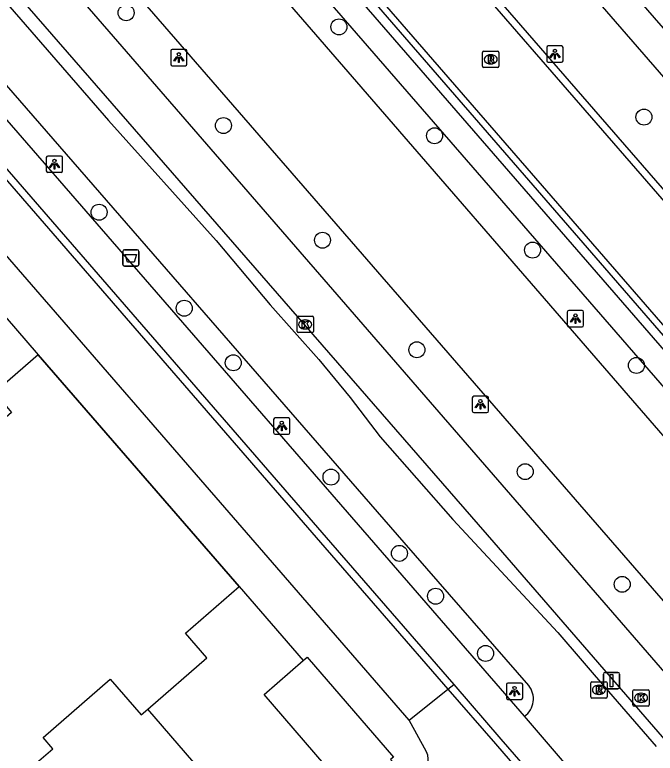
# Model space of a CAD drawing. Extents: x 155888 to 156864, y 383882 to 384671.
# Drawn here: x 156299.55 to 156338.76, y 384237.1 to 384282.29 of the extents above; entities that cross this region are included whole.
import ezdxf

# ---------------------------------------------------------------- set-up
doc = ezdxf.new("R2010")
doc.units = 0
for name, color, linetype in [('IMGEO_Afvalbak', 7, 'Continuous'), ('IMGEO_Berm_groen', 7, 'Continuous'), ('IMGEO_Boom', 7, 'Continuous'), ('IMGEO_Fietspad_gesloten', 7, 'Continuous'), ('IMGEO_Greppel_droge_sloot', 7, 'Continuous'), ('IMGEO_Kolk', 7, 'Continuous'), ('IMGEO_Lichtpunt', 7, 'Continuous'), ('IMGEO_Muur', 7, 'Continuous'), ('IMGEO_OVBaan_gesloten', 7, 'Continuous'), ('IMGEO_Pand', 7, 'Continuous'), ('IMGEO_Rijbaan_lokaal_gesloten', 7, 'Continuous'), ('IMGEO_Rijbaan_lokaal_open', 7, 'Continuous'), ('IMGEO_Rioolput', 7, 'Continuous'), ('IMGEO_Verkeersbordpaal', 7, 'Continuous'), ('IMGEO_Voetpad_open', 7, 'Continuous')]:
    doc.layers.add(name, color=color, linetype=linetype)

msp = doc.modelspace()

# ---------------------------------------------------------------- linework, layer by layer
at = {"layer": 'IMGEO_Afvalbak'}
for p, q in [((156306.157, 384267.017), (156306.157, 384267.817)), ((156306.157, 384267.817), (156306.157, 384267.017)), ((156306.257, 384267.917), (156307.047, 384267.917)), ((156307.047, 384267.917), (156306.257, 384267.917)), ((156307.147, 384267.817), (156307.147, 384267.017)), ((156307.147, 384267.017), (156307.147, 384267.817)), ((156307.047, 384266.917), (156306.257, 384266.917)), ((156306.257, 384266.917), (156307.047, 384266.917))]:
    msp.add_line(p, q, dxfattribs=at)
msp.add_lwpolyline([(156306.3, 384267.631), (156307.004, 384267.631), (156306.855, 384267.161), (156306.449, 384267.161), (156306.3, 384267.631)], dxfattribs=at)
for centre, start, end in [((156306.257, 384267.817), 90, 180), ((156306.257, 384267.817), 90, 180), ((156307.047, 384267.817), 0, 90), ((156307.047, 384267.817), 360, 90), ((156306.257, 384267.017), 180, 270), ((156306.257, 384267.017), 180, 270), ((156307.047, 384267.017), 270, 0), ((156307.047, 384267.017), 270, 0)]:
    msp.add_arc(centre, 0.1, start, end, dxfattribs=at)
at = {"layer": 'IMGEO_Berm_groen'}
msp.add_lwpolyline([(156364.691, 384230.078), (156347.548, 384250), (156269.795, 384339.498), (156265.985, 384345.065), (156270.967, 384340.448), (156349.508, 384250), (156365.892, 384231.132)], dxfattribs=at)
at = {"layer": 'IMGEO_Boom'}
for centre in [(156306.368, 384282.417), (156319.396, 384281.55), (156338.071, 384276.033), (156312.325, 384275.515), (156325.248, 384274.893), (156304.712, 384270.209), (156318.389, 384268.499), (156331.25, 384267.896), (156309.923, 384264.334), (156324.166, 384261.79), (156312.928, 384260.997), (156337.611, 384260.837), (156318.91, 384254.004), (156330.799, 384254.333), (156323.099, 384249.335), (156336.738, 384247.439), (156325.314, 384246.712), (156328.372, 384243.211)]:
    msp.add_circle(centre, 0.489, dxfattribs=at)
at = {"layer": 'IMGEO_Fietspad_gesloten'}
for points in [[(156249.797, 384339.996), (156255.055, 384333.785), (156258.691, 384329.477), (156261.912, 384325.993), (156263.306, 384324.351), (156280.478, 384304.105), (156290.275, 384292.985), (156298.297, 384283.879), (156305.293, 384275.816), (156311.875, 384268.489), (156315.179, 384264.541), (156318.171, 384261.203), (156320.09, 384258.879), (156321.923, 384256.464), (156326.364, 384251.411), (156332.796, 384244.497), (156335.908, 384240.888), (156338.817, 384237.517)], [(156331.015, 384241.25), (156323.397, 384250), (156297.396, 384279.865)], [(156333.453, 384236.224), (156330.765, 384239.365)]]:
    msp.add_lwpolyline(points, dxfattribs=at)
msp.add_arc((156329.986, 384240.427), 1.317, 306.2438, 38.6466, dxfattribs=at)
at = {"layer": 'IMGEO_Greppel_droge_sloot'}
msp.add_lwpolyline([(156368.15, 384206.984), (156368.644, 384207.432), (156368.479, 384208.305), (156348.499, 384230.919), (156348.753, 384231.201), (156332.451, 384250), (156298.666, 384288.958), (156288.071, 384302.223), (156284.501, 384306.304), (156253.839, 384342.093), (156250.888, 384339.475), (156281.665, 384304.177), (156300.438, 384282.682), (156328.888, 384250), (156346.712, 384229.424), (156347.42, 384229.84), (156366.826, 384207.656), (156368.15, 384206.984)], dxfattribs=at)
at = {"layer": 'IMGEO_Kolk'}
for p, q in [((156316.829, 384262.918), (156316.829, 384263.77)), ((156316.904, 384263.844), (156317.756, 384263.844)), ((156317.317, 384263.624), (156317.342, 384263.624)), ((156317.83, 384263.77), (156317.83, 384262.918)), ((156317.34, 384263.064), (156317.315, 384263.064)), ((156317.756, 384262.844), (156316.904, 384262.844)), ((156337.395, 384240.063), (156337.395, 384240.915)), ((156337.47, 384240.989), (156338.322, 384240.989)), ((156338.396, 384240.915), (156338.396, 384240.063)), ((156337.883, 384240.769), (156337.908, 384240.769)), ((156337.906, 384240.209), (156337.881, 384240.209)), ((156338.322, 384239.989), (156337.47, 384239.989))]:
    msp.add_line(p, q, dxfattribs=at)
for points in [[(156316.829, 384262.918), (156316.829, 384263.77)], [(156316.904, 384263.844), (156317.756, 384263.844)], [(156317.15, 384263.544), (156317.273, 384263.544), (156317.273, 384263.393), (156317.403, 384263.544), (156317.567, 384263.544), (156317.421, 384263.393), (156317.574, 384263.144), (156317.422, 384263.144), (156317.337, 384263.308), (156317.273, 384263.241), (156317.273, 384263.144), (156317.15, 384263.144), (156317.15, 384263.544)], [(156317.83, 384263.77), (156317.83, 384262.918)], [(156317.756, 384262.844), (156316.904, 384262.844)], [(156337.395, 384240.063), (156337.395, 384240.915)], [(156337.47, 384240.989), (156338.322, 384240.989)], [(156338.396, 384240.915), (156338.396, 384240.063)], [(156337.716, 384240.689), (156337.839, 384240.689), (156337.839, 384240.538), (156337.969, 384240.689), (156338.133, 384240.689), (156337.987, 384240.538), (156338.14, 384240.289), (156337.988, 384240.289), (156337.903, 384240.453), (156337.839, 384240.386), (156337.839, 384240.289), (156337.716, 384240.289), (156337.716, 384240.689)], [(156338.322, 384239.989), (156337.47, 384239.989)]]:
    msp.add_lwpolyline(points, dxfattribs=at)
for centre, start, end in [((156316.906, 384263.768), 91.552, 178.448), ((156316.906, 384263.768), 91.552, 178.448), ((156317.754, 384263.768), 1.552, 88.448), ((156317.754, 384263.768), 1.552, 88.448), ((156316.906, 384262.92), 181.552, 268.448), ((156316.906, 384262.92), 181.552, 268.448), ((156317.754, 384262.92), 271.552, 358.448), ((156317.754, 384262.92), 271.552, 358.448), ((156337.472, 384240.913), 91.552, 178.448), ((156337.472, 384240.913), 91.552, 178.448), ((156338.32, 384240.913), 1.552, 88.448), ((156338.32, 384240.913), 1.552, 88.448), ((156337.472, 384240.065), 181.552, 268.448), ((156337.472, 384240.065), 181.552, 268.448), ((156338.32, 384240.065), 271.552, 358.448), ((156338.32, 384240.065), 271.552, 358.448)]:
    msp.add_arc(centre, 0.0765, start, end, dxfattribs=at)
for centre, major_axis, ratio, start_param, end_param in [((156317.316, 384263.344), (-0.387, 0.002), 0.722429, 4.712389, 7.853982), ((156317.341, 384263.344), (-0.39, 0.002), 0.717154, 1.570796, 4.712389), ((156337.882, 384240.489), (-0.387, 0.002), 0.722429, 4.712389, 7.853982), ((156337.907, 384240.489), (-0.39, 0.002), 0.717154, 1.570796, 4.712389)]:
    msp.add_ellipse(centre, major_axis=major_axis, ratio=ratio, start_param=start_param, end_param=end_param, dxfattribs=at)
at = {"layer": 'IMGEO_Lichtpunt'}
for p, q in [((156332.121, 384280.29), (156332.121, 384279.483)), ((156332.121, 384280.29), (156332.121, 384279.483)), ((156333.023, 384280.385), (156332.215, 384280.385)), ((156333.023, 384280.385), (156332.215, 384280.385)), ((156333.117, 384279.483), (156333.117, 384280.29)), ((156333.117, 384279.483), (156333.117, 384280.29)), ((156309.094, 384280.078), (156309.094, 384279.271)), ((156309.094, 384280.078), (156309.094, 384279.271)), ((156309.996, 384280.173), (156309.188, 384280.173)), ((156309.996, 384280.173), (156309.188, 384280.173)), ((156310.09, 384279.271), (156310.09, 384280.078)), ((156310.09, 384279.271), (156310.09, 384280.078)), ((156332.215, 384279.389), (156333.023, 384279.389)), ((156332.215, 384279.389), (156333.023, 384279.389)), ((156309.188, 384279.177), (156309.996, 384279.177)), ((156309.188, 384279.177), (156309.996, 384279.177)), ((156301.479, 384273.553), (156301.479, 384272.746)), ((156301.479, 384273.553), (156301.479, 384272.746)), ((156302.381, 384273.648), (156301.573, 384273.648)), ((156302.381, 384273.648), (156301.573, 384273.648)), ((156302.475, 384272.746), (156302.475, 384273.553)), ((156302.475, 384272.746), (156302.475, 384273.553)), ((156301.573, 384272.652), (156302.381, 384272.652)), ((156301.573, 384272.652), (156302.381, 384272.652)), ((156333.379, 384264.099), (156333.379, 384263.292)), ((156333.379, 384264.099), (156333.379, 384263.292)), ((156334.281, 384264.194), (156333.473, 384264.194)), ((156334.281, 384264.194), (156333.473, 384264.194)), ((156334.375, 384263.292), (156334.375, 384264.099)), ((156334.375, 384263.292), (156334.375, 384264.099)), ((156333.473, 384263.198), (156334.281, 384263.198)), ((156333.473, 384263.198), (156334.281, 384263.198)), ((156327.557, 384258.856), (156327.557, 384258.049)), ((156327.557, 384258.856), (156327.557, 384258.049)), ((156328.459, 384258.951), (156327.651, 384258.951)), ((156328.459, 384258.951), (156327.651, 384258.951)), ((156328.553, 384258.049), (156328.553, 384258.856)), ((156328.553, 384258.049), (156328.553, 384258.856)), ((156316.3, 384257.625), (156315.492, 384257.625)), ((156316.3, 384257.625), (156315.492, 384257.625)), ((156327.651, 384257.955), (156328.459, 384257.955)), ((156327.651, 384257.955), (156328.459, 384257.955)), ((156315.398, 384257.53), (156315.398, 384256.723)), ((156315.398, 384257.53), (156315.398, 384256.723)), ((156316.394, 384256.723), (156316.394, 384257.53)), ((156316.394, 384256.723), (156316.394, 384257.53)), ((156315.492, 384256.629), (156316.3, 384256.629)), ((156315.492, 384256.629), (156316.3, 384256.629)), ((156330.553, 384241.394), (156329.745, 384241.394)), ((156330.553, 384241.394), (156329.745, 384241.394)), ((156329.651, 384241.299), (156329.651, 384240.492)), ((156329.651, 384241.299), (156329.651, 384240.492)), ((156330.647, 384240.492), (156330.647, 384241.299)), ((156330.647, 384240.492), (156330.647, 384241.299)), ((156329.745, 384240.398), (156330.553, 384240.398)), ((156329.745, 384240.398), (156330.553, 384240.398))]:
    msp.add_line(p, q, dxfattribs=at)
for points in [[(156332.495, 384279.954), (156332.534, 384279.926), (156332.346, 384279.664), (156332.308, 384279.691), (156332.495, 384279.954)], [(156332.597, 384279.906), (156332.644, 384279.906), (156332.644, 384279.584), (156332.597, 384279.584), (156332.597, 384279.906)], [(156332.707, 384279.926), (156332.745, 384279.953), (156332.932, 384279.691), (156332.893, 384279.663), (156332.707, 384279.926)], [(156309.468, 384279.742), (156309.507, 384279.714), (156309.319, 384279.452), (156309.281, 384279.479), (156309.468, 384279.742)], [(156309.57, 384279.694), (156309.617, 384279.694), (156309.617, 384279.372), (156309.57, 384279.372), (156309.57, 384279.694)], [(156309.68, 384279.714), (156309.718, 384279.741), (156309.905, 384279.479), (156309.866, 384279.451), (156309.68, 384279.714)], [(156301.853, 384273.217), (156301.892, 384273.189), (156301.704, 384272.927), (156301.666, 384272.954), (156301.853, 384273.217)], [(156301.955, 384273.169), (156302.002, 384273.169), (156302.002, 384272.847), (156301.955, 384272.847), (156301.955, 384273.169)], [(156302.065, 384273.189), (156302.103, 384273.216), (156302.29, 384272.954), (156302.251, 384272.926), (156302.065, 384273.189)], [(156333.753, 384263.763), (156333.792, 384263.735), (156333.604, 384263.473), (156333.566, 384263.5), (156333.753, 384263.763)], [(156333.855, 384263.715), (156333.902, 384263.715), (156333.902, 384263.393), (156333.855, 384263.393), (156333.855, 384263.715)], [(156333.965, 384263.735), (156334.003, 384263.762), (156334.19, 384263.5), (156334.151, 384263.472), (156333.965, 384263.735)], [(156327.931, 384258.52), (156327.97, 384258.492), (156327.782, 384258.23), (156327.744, 384258.257), (156327.931, 384258.52)], [(156328.033, 384258.472), (156328.08, 384258.472), (156328.08, 384258.15), (156328.033, 384258.15), (156328.033, 384258.472)], [(156328.143, 384258.492), (156328.181, 384258.519), (156328.368, 384258.257), (156328.329, 384258.229), (156328.143, 384258.492)], [(156315.772, 384257.194), (156315.811, 384257.166), (156315.623, 384256.904), (156315.585, 384256.931), (156315.772, 384257.194)], [(156315.984, 384257.166), (156316.022, 384257.193), (156316.209, 384256.931), (156316.17, 384256.903), (156315.984, 384257.166)], [(156315.874, 384257.146), (156315.921, 384257.146), (156315.921, 384256.824), (156315.874, 384256.824), (156315.874, 384257.146)], [(156330.025, 384240.963), (156330.064, 384240.935), (156329.876, 384240.673), (156329.838, 384240.7), (156330.025, 384240.963)], [(156330.127, 384240.915), (156330.174, 384240.915), (156330.174, 384240.593), (156330.127, 384240.593), (156330.127, 384240.915)], [(156330.237, 384240.935), (156330.275, 384240.962), (156330.462, 384240.7), (156330.423, 384240.672), (156330.237, 384240.935)]]:
    msp.add_lwpolyline(points, dxfattribs=at)
for centre in [(156309.593, 384279.876), (156332.62, 384280.088), (156301.978, 384273.351), (156333.878, 384263.897), (156328.056, 384258.654), (156315.897, 384257.328), (156330.15, 384241.097)]:
    msp.add_circle(centre, 0.0994, dxfattribs=at)
for centre, start, end in [((156332.215, 384280.29), 90, 180), ((156332.215, 384280.29), 90, 180), ((156333.023, 384280.29), 0, 90), ((156333.023, 384280.29), 0, 90), ((156309.188, 384280.078), 90, 180), ((156309.188, 384280.078), 90, 180), ((156309.996, 384280.078), 0, 90), ((156309.996, 384280.078), 0, 90), ((156332.215, 384279.483), 180, 270), ((156332.215, 384279.483), 180, 270), ((156333.023, 384279.483), 270, 0), ((156333.023, 384279.483), 270, 360), ((156309.188, 384279.271), 180, 270), ((156309.188, 384279.271), 180, 270), ((156309.996, 384279.271), 270, 0), ((156309.996, 384279.271), 270, 360), ((156301.573, 384273.553), 90, 180), ((156301.573, 384273.553), 90, 180), ((156302.381, 384273.553), 0, 90), ((156302.381, 384273.553), 0, 90), ((156301.573, 384272.746), 180, 270), ((156301.573, 384272.746), 180, 270), ((156302.381, 384272.746), 270, 0), ((156302.381, 384272.746), 270, 360), ((156333.473, 384264.099), 90, 180), ((156333.473, 384264.099), 90, 180), ((156334.281, 384264.099), 0, 90), ((156334.281, 384264.099), 0, 90), ((156333.473, 384263.292), 180, 270), ((156333.473, 384263.292), 180, 270), ((156334.281, 384263.292), 270, 0), ((156334.281, 384263.292), 270, 360), ((156327.651, 384258.856), 90, 180), ((156327.651, 384258.856), 90, 180), ((156328.459, 384258.856), 0, 90), ((156328.459, 384258.856), 0, 90), ((156315.492, 384257.53), 90, 180), ((156315.492, 384257.53), 90, 180), ((156316.3, 384257.53), 0, 90), ((156316.3, 384257.53), 0, 90), ((156327.651, 384258.049), 180, 270), ((156327.651, 384258.049), 180, 270), ((156328.459, 384258.049), 270, 0), ((156328.459, 384258.049), 270, 360), ((156315.492, 384256.723), 180, 270), ((156315.492, 384256.723), 180, 270), ((156316.3, 384256.723), 270, 0), ((156316.3, 384256.723), 270, 360), ((156329.745, 384241.299), 90, 180), ((156329.745, 384241.299), 90, 180), ((156330.553, 384241.299), 0, 90), ((156330.553, 384241.299), 0, 90), ((156329.745, 384240.492), 180, 270), ((156329.745, 384240.492), 180, 270), ((156330.553, 384240.492), 270, 0), ((156330.553, 384240.492), 270, 360)]:
    msp.add_arc(centre, 0.0946, start, end, dxfattribs=at)
at = {"layer": 'IMGEO_Muur'}
msp.add_lwpolyline([(156300.978, 384261.493), (156313.281, 384247.304)], dxfattribs=at)
at = {"layer": 'IMGEO_OVBaan_gesloten'}
for points in [[(156363.627, 384228.639), (156361.513, 384231.125), (156360.68, 384232.052), (156360.575, 384231.973), (156353.442, 384240.167), (156344.918, 384250), (156310.449, 384289.788), (156259.398, 384348.45)], [(156254.404, 384344.112), (156299.846, 384291.826), (156336.14, 384250), (156374.404, 384205.959), (156378.343, 384201.4)]]:
    msp.add_lwpolyline(points, dxfattribs=at)
at = {"layer": 'IMGEO_Pand'}
for points in [[(156297.051, 384266.029), (156300.978, 384261.493)], [(156300.978, 384261.493), (156298.308, 384259.173), (156299.355, 384257.963), (156295.078, 384254.265), (156292.732, 384256.978)], [(156307.705, 384239.805), (156311.312, 384242.941), (156309.999, 384244.45), (156313.281, 384247.304)], [(156313.281, 384247.304), (156317.207, 384242.78)], [(156314.619, 384231.788), (156319.132, 384235.709), (156314.811, 384240.692), (156317.207, 384242.78)], [(156299.601, 384235.408), (156301.869, 384237.381), (156301.28, 384238.058), (156305.386, 384241.63), (156307.289, 384239.443), (156307.705, 384239.805)], [(156314.619, 384231.788), (156307.705, 384239.805)]]:
    msp.add_lwpolyline(points, dxfattribs=at)
at = {"layer": 'IMGEO_Rijbaan_lokaal_gesloten'}
for points in [[(156268.182, 384354.901), (156268.706, 384354.213), (156268.937, 384353.913), (156270.932, 384350.999), (156272.094, 384349.06), (156272.56, 384348.305), (156273.043, 384347.563), (156273.546, 384346.832), (156274.066, 384346.114), (156274.603, 384345.409), (156275.158, 384344.718), (156311.817, 384302.54), (156315.512, 384298.282), (156317.194, 384296.335), (156350.366, 384258.146), (156355.834, 384251.857), (156357.459, 384250), (156390.184, 384212.221), (156390.405, 384211.984), (156390.515, 384211.858)], [(156386.787, 384208.599), (156386.636, 384208.775), (156350.811, 384250), (156347.958, 384253.282), (156313.464, 384293.017), (156272.441, 384340.175), (156271.109, 384341.853), (156269.835, 384343.577), (156268.621, 384345.343), (156264.92, 384350.887), (156264.101, 384351.847)], [(156295.786, 384275.916), (156318.272, 384250), (156326.065, 384241.018)], [(156323.695, 384239.126), (156314.264, 384250), (156298.985, 384267.615), (156293.563, 384273.891)], [(156326.065, 384241.018), (156328.971, 384237.669), (156331.278, 384235.009), (156312.322, 384218.504), (156312.626, 384218.159)], [(156323.695, 384239.126), (156326.065, 384241.018)], [(156324.635, 384234.343), (156324.879, 384235.149), (156324.922, 384235.346), (156324.924, 384235.545), (156324.868, 384236.767), (156324.839, 384236.98), (156324.76, 384237.181), (156323.695, 384239.126)]]:
    msp.add_lwpolyline(points, dxfattribs=at)
at = {"layer": 'IMGEO_Rijbaan_lokaal_open'}
for points in [[(156272.151, 384339.898), (156313.168, 384292.747), (156347.631, 384252.995), (156350.238, 384250), (156366.569, 384231.232)], [(156350.713, 384258.448), (156317.542, 384296.636)], [(156296.121, 384276.22), (156318.88, 384250), (156326.424, 384241.306)], [(156326.065, 384241.018), (156326.424, 384241.306)], [(156326.424, 384241.306), (156329.317, 384237.972), (156331.622, 384235.315), (156331.928, 384234.965)]]:
    msp.add_lwpolyline(points, dxfattribs=at)
at = {"layer": 'IMGEO_Rioolput'}
for p, q in [((156328.187, 384279.14), (156328.187, 384279.992)), ((156328.262, 384280.066), (156329.114, 384280.066)), ((156328.675, 384279.846), (156328.7, 384279.846)), ((156329.188, 384279.992), (156329.188, 384279.14)), ((156329.114, 384279.066), (156328.262, 384279.066)), ((156328.698, 384279.286), (156328.673, 384279.286)), ((156334.813, 384240.554), (156334.813, 384241.406)), ((156334.888, 384241.48), (156335.74, 384241.48)), ((156335.814, 384241.406), (156335.814, 384240.554)), ((156335.301, 384241.26), (156335.326, 384241.26)), ((156335.74, 384240.48), (156334.888, 384240.48)), ((156335.324, 384240.7), (156335.299, 384240.7))]:
    msp.add_line(p, q, dxfattribs=at)
for points in [[(156328.187, 384279.14), (156328.187, 384279.992)], [(156328.262, 384280.066), (156329.114, 384280.066)], [(156328.776, 384279.764), (156328.524, 384279.766), (156328.524, 384279.366)], [(156329.188, 384279.992), (156329.188, 384279.14)], [(156328.524, 384279.366), (156328.648, 384279.366), (156328.648, 384279.528), (156328.659, 384279.528)], [(156328.702, 384279.685), (156328.648, 384279.685), (156328.648, 384279.604)], [(156328.648, 384279.604), (156328.7, 384279.604)], [(156328.706, 384279.499), (156328.777, 384279.366), (156328.917, 384279.366), (156328.852, 384279.492)], [(156329.114, 384279.066), (156328.262, 384279.066)], [(156334.813, 384240.554), (156334.813, 384241.406)], [(156334.888, 384241.48), (156335.74, 384241.48)], [(156335.814, 384241.406), (156335.814, 384240.554)], [(156335.402, 384241.178), (156335.15, 384241.18), (156335.15, 384240.78)], [(156335.15, 384240.78), (156335.274, 384240.78), (156335.274, 384240.942), (156335.285, 384240.942)], [(156335.328, 384241.099), (156335.274, 384241.099), (156335.274, 384241.018)], [(156335.274, 384241.018), (156335.326, 384241.018)], [(156335.332, 384240.913), (156335.403, 384240.78), (156335.543, 384240.78), (156335.478, 384240.906)], [(156335.74, 384240.48), (156334.888, 384240.48)]]:
    msp.add_lwpolyline(points, dxfattribs=at)
for centre, radius, start, end in [((156328.264, 384279.99), 0.0765, 91.552, 178.448), ((156328.264, 384279.99), 0.0765, 91.552, 178.448), ((156329.112, 384279.99), 0.0765, 1.552, 88.448), ((156329.112, 384279.99), 0.0765, 1.552, 88.448), ((156328.658, 384279.475), 0.0533, 26.0293, 88.6989), ((156328.684, 384279.793), 0.19, 274.7715, 282.9687), ((156328.708, 384279.589), 0.0964, 77.0061, 93.1865), ((156328.722, 384279.646), 0.0378, 276.6634, 79.6772), ((156328.775, 384279.654), 0.109, 350.3612, 89.416), ((156328.773, 384279.654), 0.112, 277.5842, 350.9817), ((156328.757, 384279.439), 0.108, 29.5134, 73.7905), ((156328.264, 384279.142), 0.0765, 181.552, 268.448), ((156328.264, 384279.142), 0.0765, 181.552, 268.448), ((156329.112, 384279.142), 0.0765, 271.552, 358.448), ((156329.112, 384279.142), 0.0765, 271.552, 358.448), ((156334.89, 384241.404), 0.0765, 91.552, 178.448), ((156334.89, 384241.404), 0.0765, 91.552, 178.448), ((156335.738, 384241.404), 0.0765, 1.552, 88.448), ((156335.738, 384241.404), 0.0765, 1.552, 88.448), ((156335.284, 384240.889), 0.0533, 26.0293, 88.6989), ((156335.31, 384241.207), 0.19, 274.7715, 282.9687), ((156335.334, 384241.003), 0.0964, 77.0061, 93.1865), ((156335.348, 384241.06), 0.0378, 276.6634, 79.6772), ((156335.401, 384241.068), 0.109, 350.3612, 89.416), ((156335.399, 384241.068), 0.112, 277.5842, 350.9817), ((156335.383, 384240.853), 0.108, 29.5134, 73.7905), ((156334.89, 384240.556), 0.0765, 181.552, 268.448), ((156334.89, 384240.556), 0.0765, 181.552, 268.448), ((156335.738, 384240.556), 0.0765, 271.552, 358.448), ((156335.738, 384240.556), 0.0765, 271.552, 358.448)]:
    msp.add_arc(centre, radius, start, end, dxfattribs=at)
for centre, major_axis, ratio, start_param, end_param in [((156328.674, 384279.566), (-0.387, 0.002), 0.722429, 4.712389, 7.853982), ((156328.699, 384279.566), (-0.39, 0.002), 0.717154, 1.570796, 4.712389), ((156335.3, 384240.98), (-0.387, 0.002), 0.722429, 4.712389, 7.853982), ((156335.325, 384240.98), (-0.39, 0.002), 0.717154, 1.570796, 4.712389)]:
    msp.add_ellipse(centre, major_axis=major_axis, ratio=ratio, start_param=start_param, end_param=end_param, dxfattribs=at)
at = {"layer": 'IMGEO_Verkeersbordpaal'}
for p, q in [((156335.588, 384241.146), (156335.588, 384241.946)), ((156335.588, 384241.946), (156335.588, 384241.146)), ((156335.688, 384242.046), (156336.478, 384242.046)), ((156336.478, 384242.046), (156335.688, 384242.046)), ((156336.578, 384241.946), (156336.578, 384241.146)), ((156336.578, 384241.146), (156336.578, 384241.946)), ((156336.478, 384241.046), (156335.688, 384241.046)), ((156335.688, 384241.046), (156336.478, 384241.046))]:
    msp.add_line(p, q, dxfattribs=at)
msp.add_lwpolyline([(156336.008, 384241.921), (156336.158, 384241.921), (156336.158, 384241.171), (156336.008, 384241.171), (156336.008, 384241.921)], dxfattribs=at)
for centre, start, end in [((156335.688, 384241.946), 90, 180), ((156335.688, 384241.946), 90, 180), ((156336.478, 384241.946), 0, 90), ((156336.478, 384241.946), 360, 90), ((156335.688, 384241.146), 180, 270), ((156335.688, 384241.146), 180, 270), ((156336.478, 384241.146), 270, 0), ((156336.478, 384241.146), 270, 0)]:
    msp.add_arc(centre, 0.1, start, end, dxfattribs=at)
at = {"layer": 'IMGEO_Voetpad_open'}
for points in [[(156356.906, 384261.209), (156321.082, 384302.387)], [(156319.627, 384301.093), (156355.418, 384259.893)], [(156330.765, 384239.365), (156321.523, 384250), (156295.435, 384280.018)], [(156313.281, 384247.304), (156300.978, 384261.493)], [(156317.207, 384242.78), (156317.444, 384242.973), (156322.738, 384236.866), (156322.559, 384236.725), (156323.619, 384235.555)]]:
    msp.add_lwpolyline(points, dxfattribs=at)

doc.saveas('drawing.dxf')
